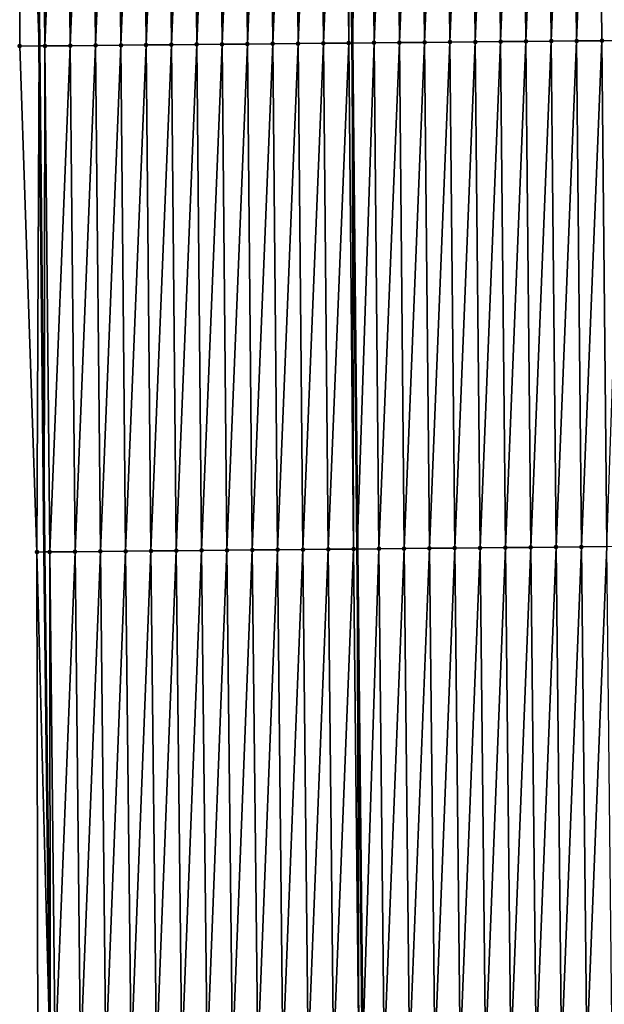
# Model space of a CAD drawing. Header units: feet. Extents: x 2007189 to 2022806, y 818621 to 837694.
# Tile 433 of 656: x 2011350 to 2011373, y 829429 to 829468. Entities that reach past the tile are written whole.
import ezdxf

# ---------------------------------------------------------------- set-up
doc = ezdxf.new("R2010")
doc.units = ezdxf.units.FT
doc.header["$MEASUREMENT"] = 0
for name, color, linetype, lineweight in [('EP_Travel Lane', 172, 'Continuous', 53), ('Road Shots', 141, 'Continuous', 100), ('Road X-Section', 40, 'Continuous', 13), ('STRIPING', 60, 'Continuous', 53)]:
    doc.layers.add(name, color=color, linetype=linetype, lineweight=lineweight)
doc.layers.add('I-77-MM17-21_SB-Surface-Border', color=7, linetype='Continuous')
doc.layers.add('I-77-MM17-21_SB-Surface-TIN', color=7, linetype='Continuous')

msp = doc.modelspace()

# ---------------------------------------------------------------- linework, layer by layer
at = {"layer": 'EP_Travel Lane'}
msp.add_polyline3d([(2011350.010525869, 829506.9701998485, 319.6443639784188), (2011350.212806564, 829486.9716988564, 319.5046445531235), (2011350.415088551, 829466.9730701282, 319.3860227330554), (2011350.617370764, 829446.9744190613, 319.2710504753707), (2011350.844439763, 829426.9466861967, 319.173616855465), (2011351.073898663, 829406.9483866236, 319.0487097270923), (2011351.303358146, 829386.95003626, 318.9325754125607), (2011351.532819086, 829366.9515588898, 318.8382720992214), (2011351.762279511, 829346.9531262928, 318.7362488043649), (2011351.991736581, 829326.9549862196, 318.5839387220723), (2011352.221193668, 829306.956844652, 318.431868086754), (2011352.450653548, 829286.9584596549, 318.3216740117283), (2011352.680112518, 829266.9601539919, 318.1978322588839), (2011352.909572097, 829246.961795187, 318.0831324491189), (2011353.139628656, 829226.952585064, 317.9835181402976), (2011353.369623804, 829206.9541746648, 317.8788247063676), (2011353.599617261, 829186.9559112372, 317.7498529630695), (2011353.829610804, 829166.9576403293, 317.6220984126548), (2011354.059604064, 829146.9593940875, 317.4902748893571), (2011354.289599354, 829126.9609712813, 317.3876110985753), (2011354.519593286, 829106.9626666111, 317.2654597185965), (2011354.749587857, 829086.9643063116, 317.1524679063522), (2011354.979581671, 829066.9660118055, 317.0286059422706)], dxfattribs=at)
at = {"layer": 'I-77-MM17-21_SB-Surface-Border', "color": 3, "linetype": 'Continuous', "lineweight": -3}
msp.add_polyline3d([(2011354.165455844, 829066.956908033, 317.0082613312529), (2011354.586643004, 829086.9624844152, 317.1483636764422), (2011354.097845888, 829106.9579550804, 317.254168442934), (2011352.145913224, 829126.9370765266, 317.3214209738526), (2011352.285167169, 829146.9395966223, 317.4385482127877), (2011351.846732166, 829166.9355386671, 317.5607679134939), (2011352.440461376, 829186.9429707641, 317.7173379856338), (2011353.071594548, 829206.9508416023, 317.8714465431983), (2011352.71421308, 829226.9478253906, 317.9733095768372), (2011352.379494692, 829246.9561292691, 318.069259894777), (2011351.901901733, 829266.951828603, 318.1787060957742), (2011351.903110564, 829286.9525980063, 318.3088999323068), (2011351.000900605, 829306.9437968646, 318.4006643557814), (2011350.245577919, 829326.936340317, 318.5350538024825), (2011351.279029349, 829346.947960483, 318.7236738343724), (2011350.16341941, 829366.936930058, 318.8009758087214), (2011349.770739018, 829386.9336710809, 318.8895831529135), (2011350.262599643, 829406.9397267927, 319.0254087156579), (2011350.368583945, 829426.9415969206, 319.1616663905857), (2011350.327309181, 829446.9717083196, 319.2622619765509), (2011349.646909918, 829466.9658729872, 319.3657500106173), (2011349.681031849, 829486.9667114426, 319.4914617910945), (2011349.95067896, 829506.969639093, 319.6427918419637)], dxfattribs=at)
at = {"layer": 'I-77-MM17-21_SB-Surface-TIN', "color": 128, "linetype": 'Continuous', "lineweight": -3}
for points in [[(2011349.646909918, 829466.9658729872, 319.3657500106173), (2011350.415088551, 829466.9730701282, 319.3860227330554), (2011349.681031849, 829486.9667114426, 319.4914617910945)], [(2011349.681031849, 829486.9667114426, 319.4914617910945), (2011350.415088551, 829466.9730701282, 319.3860227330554), (2011350.212806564, 829486.9716988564, 319.5046445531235)], [(2011350.450863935, 829486.9739315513, 319.5105460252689), (2011350.212806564, 829486.9716988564, 319.5046445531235), (2011350.415088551, 829466.9730701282, 319.3860227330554)], [(2011350.641435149, 829466.9751907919, 319.39199616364), (2011350.450863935, 829486.9739315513, 319.5105460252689), (2011350.415088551, 829466.9730701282, 319.3860227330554)], [(2011350.641435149, 829466.9751907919, 319.39199616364), (2011351.450819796, 829486.983327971, 319.5323632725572), (2011350.450863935, 829486.9739315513, 319.5105460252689)], [(2011350.641435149, 829466.9751907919, 319.39199616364), (2011351.64139107, 829466.9845808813, 319.4148564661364), (2011351.450819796, 829486.983327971, 319.5323632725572)], [(2011351.64139107, 829466.9845808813, 319.4148564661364), (2011352.4507755, 829486.9927409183, 319.551455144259), (2011351.450819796, 829486.983327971, 319.5323632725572)], [(2011351.64139107, 829466.9845808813, 319.4148564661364), (2011352.641346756, 829466.9939956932, 319.4336401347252), (2011352.4507755, 829486.9927409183, 319.551455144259)], [(2011352.641346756, 829466.9939956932, 319.4336401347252), (2011353.450731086, 829487.0021661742, 319.5685173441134), (2011352.4507755, 829486.9927409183, 319.551455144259)], [(2011352.641346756, 829466.9939956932, 319.4336401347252), (2011353.641302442, 829467.003410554, 319.4524156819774), (2011353.450731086, 829487.0021661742, 319.5685173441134)], [(2011353.641302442, 829467.003410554, 319.4524156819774), (2011354.450686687, 829487.0115899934, 319.5858164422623), (2011353.450731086, 829487.0021661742, 319.5685173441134)], [(2011353.641302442, 829467.003410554, 319.4524156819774), (2011354.641258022, 829467.0128365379, 319.4693570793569), (2011354.450686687, 829487.0115899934, 319.5858164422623)], [(2011354.641258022, 829467.0128365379, 319.4693570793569), (2011355.450642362, 829487.0210059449, 319.6044129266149), (2011354.450686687, 829487.0115899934, 319.5858164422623)], [(2011354.641258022, 829467.0128365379, 319.4693570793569), (2011355.64121361, 829467.0222616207, 319.486447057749), (2011355.450642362, 829487.0210059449, 319.6044129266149)], [(2011355.64121361, 829467.0222616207, 319.486447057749), (2011356.450598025, 829487.0304232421, 319.6227875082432), (2011355.450642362, 829487.0210059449, 319.6044129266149)], [(2011355.64121361, 829467.0222616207, 319.486447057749), (2011356.641169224, 829467.0316839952, 319.50398363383), (2011356.450598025, 829487.0304232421, 319.6227875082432)], [(2011356.641169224, 829467.0316839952, 319.50398363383), (2011357.450553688, 829487.0398404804, 319.6411717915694), (2011356.450598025, 829487.0304232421, 319.6227875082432)], [(2011356.641169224, 829467.0316839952, 319.50398363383), (2011357.641124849, 829467.0411052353, 319.5217072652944), (2011357.450553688, 829487.0398404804, 319.6411717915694)], [(2011357.641124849, 829467.0411052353, 319.5217072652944), (2011358.450509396, 829487.0492529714, 319.6603389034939), (2011357.450553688, 829487.0398404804, 319.6411717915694)], [(2011357.641124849, 829467.0411052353, 319.5217072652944), (2011358.641080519, 829467.0505217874, 319.5402039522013), (2011358.450509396, 829487.0492529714, 319.6603389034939)], [(2011358.641080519, 829467.0505217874, 319.5402039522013), (2011359.450465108, 829487.05866508, 319.6795691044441), (2011358.450509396, 829487.0492529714, 319.6603389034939)], [(2011358.641080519, 829467.0505217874, 319.5402039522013), (2011359.641036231, 829467.05993388, 319.5594360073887), (2011359.450465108, 829487.05866508, 319.6795691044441)], [(2011359.641036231, 829467.05993388, 319.5594360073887), (2011360.45042088, 829487.0680708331, 319.6998472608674), (2011359.450465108, 829487.05866508, 319.6795691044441)], [(2011359.641036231, 829467.05993388, 319.5594360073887), (2011360.640992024, 829467.0693374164, 319.5800789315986), (2011360.45042088, 829487.0680708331, 319.6998472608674)], [(2011360.640992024, 829467.0693374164, 319.5800789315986), (2011361.45037668, 829487.0774737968, 319.7205853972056), (2011360.45042088, 829487.0680708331, 319.6998472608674)], [(2011360.640992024, 829467.0693374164, 319.5800789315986), (2011361.640947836, 829467.0787390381, 319.6010376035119), (2011361.45037668, 829487.0774737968, 319.7205853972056)], [(2011361.640947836, 829467.0787390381, 319.6010376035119), (2011362.450332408, 829487.0868842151, 319.7400942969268), (2011361.45037668, 829487.0774737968, 319.7205853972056)], [(2011361.640947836, 829467.0787390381, 319.6010376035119), (2011362.640903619, 829467.0881436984, 319.6214951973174), (2011362.450332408, 829487.0868842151, 319.7400942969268)], [(2011362.640903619, 829467.0881436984, 319.6214951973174), (2011362.568087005, 829487.0879935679, 319.742196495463), (2011362.450332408, 829487.0868842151, 319.7400942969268)], [(2011363.45028804, 829487.096304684, 319.7579458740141), (2011362.568087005, 829487.0879935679, 319.742196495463), (2011362.774645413, 829467.0894032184, 319.6239562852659)], [(2011362.640903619, 829467.0881436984, 319.6214951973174), (2011362.774645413, 829467.0894032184, 319.6239562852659), (2011362.568087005, 829487.0879935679, 319.742196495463)], [(2011363.640859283, 829467.097560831, 319.6398961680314), (2011363.45028804, 829487.096304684, 319.7579458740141), (2011362.774645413, 829467.0894032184, 319.6239562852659)], [(2011363.640859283, 829467.097560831, 319.6398961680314), (2011364.450243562, 829487.1057367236, 319.7738894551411), (2011363.45028804, 829487.096304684, 319.7579458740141)], [(2011363.640859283, 829467.097560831, 319.6398961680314), (2011364.640814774, 829467.1069961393, 319.6552999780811), (2011364.450243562, 829487.1057367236, 319.7738894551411)], [(2011364.640814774, 829467.1069961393, 319.6552999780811), (2011365.450199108, 829487.1151661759, 319.790259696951), (2011364.450243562, 829487.1057367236, 319.7738894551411)], [(2011364.640814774, 829467.1069961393, 319.6552999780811), (2011365.640770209, 829467.116437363, 319.6697283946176), (2011365.450199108, 829487.1151661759, 319.790259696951)], [(2011365.640770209, 829467.116437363, 319.6697283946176), (2011366.4501547, 829487.1245909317, 319.8074043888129), (2011365.450199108, 829487.1151661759, 319.790259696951)], [(2011365.640770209, 829467.116437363, 319.6697283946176), (2011366.640725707, 829467.1258718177, 319.6852729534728), (2011366.4501547, 829487.1245909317, 319.8074043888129)], [(2011366.640725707, 829467.1258718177, 319.6852729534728), (2011367.450110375, 829487.1340069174, 319.8259952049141), (2011366.4501547, 829487.1245909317, 319.8074043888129)], [(2011366.640725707, 829467.1258718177, 319.6852729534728), (2011367.640681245, 829467.135302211, 319.7014872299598), (2011367.450110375, 829487.1340069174, 319.8259952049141)], [(2011367.640681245, 829467.135302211, 319.7014872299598), (2011368.45006603, 829487.1434250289, 319.8442355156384), (2011367.450110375, 829487.1340069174, 319.8259952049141)], [(2011367.640681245, 829467.135302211, 319.7014872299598), (2011368.640636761, 829467.1447349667, 319.7173119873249), (2011368.45006603, 829487.1434250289, 319.8442355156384)], [(2011368.640636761, 829467.1447349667, 319.7173119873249), (2011369.450021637, 829487.1528481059, 319.8616570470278), (2011368.45006603, 829487.1434250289, 319.8442355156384)], [(2011368.640636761, 829467.1447349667, 319.7173119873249), (2011369.640592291, 829467.1541660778, 319.7334079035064), (2011369.450021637, 829487.1528481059, 319.8616570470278)], [(2011369.640592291, 829467.1541660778, 319.7334079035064), (2011370.44997727, 829487.1622685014, 319.8795207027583), (2011369.450021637, 829487.1528481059, 319.8616570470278)], [(2011369.640592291, 829467.1541660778, 319.7334079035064), (2011370.640547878, 829467.1635913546, 319.7504659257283), (2011370.44997727, 829487.1622685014, 319.8795207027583)], [(2011370.640547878, 829467.1635913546, 319.7504659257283), (2011371.449932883, 829487.1716909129, 319.8970519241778), (2011370.44997727, 829487.1622685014, 319.8795207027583)], [(2011370.640547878, 829467.1635913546, 319.7504659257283), (2011371.640503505, 829467.1730123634, 319.7682276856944), (2011371.449932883, 829487.1716909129, 319.8970519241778)], [(2011371.640503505, 829467.1730123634, 319.7682276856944), (2011372.449888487, 829487.1811144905, 319.9143909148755), (2011371.449932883, 829487.1716909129, 319.8970519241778)], [(2011371.640503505, 829467.1730123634, 319.7682276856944), (2011372.640459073, 829467.1824396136, 319.7849602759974), (2011372.449888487, 829487.1811144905, 319.9143909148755)], [(2011373.529279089, 829467.1908395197, 319.7964687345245), (2011373.449843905, 829487.1905573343, 319.9285528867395), (2011372.449888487, 829487.1811144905, 319.9143909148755)], [(2011372.640459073, 829467.1824396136, 319.7849602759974), (2011373.529279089, 829467.1908395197, 319.7964687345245), (2011372.449888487, 829487.1811144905, 319.9143909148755)], [(2011351.831962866, 829446.9857789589, 319.3063592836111), (2011352.641346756, 829466.9939956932, 319.4336401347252), (2011351.64139107, 829466.9845808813, 319.4148564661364)], [(2011351.831962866, 829446.9857789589, 319.3063592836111), (2011352.831918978, 829446.9951491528, 319.3325010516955), (2011352.641346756, 829466.9939956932, 319.4336401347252)], [(2011352.831918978, 829446.9951491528, 319.3325010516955), (2011353.641302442, 829467.003410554, 319.4524156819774), (2011352.641346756, 829466.9939956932, 319.4336401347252)], [(2011352.831918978, 829446.9951491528, 319.3325010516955), (2011353.83187482, 829447.0045476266, 319.3539795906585), (2011353.641302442, 829467.003410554, 319.4524156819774)], [(2011353.83187482, 829447.0045476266, 319.3539795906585), (2011354.641258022, 829467.0128365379, 319.4693570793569), (2011353.641302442, 829467.003410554, 319.4524156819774)], [(2011353.83187482, 829447.0045476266, 319.3539795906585), (2011354.831830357, 829447.0139780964, 319.3701820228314), (2011354.641258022, 829467.0128365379, 319.4693570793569)], [(2011354.831830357, 829447.0139780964, 319.3701820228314), (2011355.64121361, 829467.0222616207, 319.486447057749), (2011354.641258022, 829467.0128365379, 319.4693570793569)], [(2011354.831830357, 829447.0139780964, 319.3701820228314), (2011355.83178576, 829447.0234226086, 319.3840689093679), (2011355.64121361, 829467.0222616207, 319.486447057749)], [(2011355.83178576, 829447.0234226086, 319.3840689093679), (2011356.641169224, 829467.0316839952, 319.50398363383), (2011355.64121361, 829467.0222616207, 319.486447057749)], [(2011355.83178576, 829447.0234226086, 319.3840689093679), (2011356.831741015, 829447.0328826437, 319.3953961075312), (2011356.641169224, 829467.0316839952, 319.50398363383)], [(2011356.831741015, 829447.0328826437, 319.3953961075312), (2011357.641124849, 829467.0411052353, 319.5217072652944), (2011356.641169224, 829467.0316839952, 319.50398363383)], [(2011356.831741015, 829447.0328826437, 319.3953961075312), (2011357.831696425, 829447.042326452, 319.4093990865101), (2011357.641124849, 829467.0411052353, 319.5217072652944)], [(2011357.831696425, 829447.042326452, 319.4093990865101), (2011358.641080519, 829467.0505217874, 319.5402039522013), (2011357.641124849, 829467.0411052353, 319.5217072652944)], [(2011357.831696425, 829447.042326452, 319.4093990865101), (2011358.83165214, 829447.0517382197, 319.4286854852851), (2011358.641080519, 829467.0505217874, 319.5402039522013)], [(2011358.83165214, 829447.0517382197, 319.4286854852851), (2011359.641036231, 829467.05993388, 319.5594360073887), (2011358.641080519, 829467.0505217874, 319.5402039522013)], [(2011358.83165214, 829447.0517382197, 319.4286854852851), (2011359.831608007, 829447.0611340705, 319.4505965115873), (2011359.641036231, 829467.05993388, 319.5594360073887)], [(2011359.831608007, 829447.0611340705, 319.4505965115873), (2011360.640992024, 829467.0693374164, 319.5800789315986), (2011359.641036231, 829467.05993388, 319.5594360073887)], [(2011359.831608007, 829447.0611340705, 319.4505965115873), (2011360.831563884, 829447.0705288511, 319.4726840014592), (2011360.640992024, 829467.0693374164, 319.5800789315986)], [(2011360.831563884, 829447.0705288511, 319.4726840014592), (2011361.640947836, 829467.0787390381, 319.6010376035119), (2011360.640992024, 829467.0693374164, 319.5800789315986)], [(2011360.831563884, 829447.0705288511, 319.4726840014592), (2011361.831519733, 829447.0799265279, 319.4942939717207), (2011361.640947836, 829467.0787390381, 319.6010376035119)], [(2011361.831519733, 829447.0799265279, 319.4942939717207), (2011362.640903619, 829467.0881436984, 319.6214951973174), (2011361.640947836, 829467.0787390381, 319.6010376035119)], [(2011361.831519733, 829447.0799265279, 319.4942939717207), (2011362.831475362, 829447.0893473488, 319.5120875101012), (2011362.640903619, 829467.0881436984, 319.6214951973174)], [(2011362.831475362, 829447.0893473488, 319.5120875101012), (2011362.774645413, 829467.0894032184, 319.6239562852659), (2011362.640903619, 829467.0881436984, 319.6214951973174)], [(2011363.640859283, 829467.097560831, 319.6398961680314), (2011362.774645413, 829467.0894032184, 319.6239562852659), (2011362.9812043, 829447.0907665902, 319.5133322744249)], [(2011362.831475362, 829447.0893473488, 319.5120875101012), (2011362.9812043, 829447.0907665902, 319.5133322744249), (2011362.774645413, 829467.0894032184, 319.6239562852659)], [(2011363.831430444, 829447.0988256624, 319.5204005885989), (2011363.640859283, 829467.097560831, 319.6398961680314), (2011362.9812043, 829447.0907665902, 319.5133322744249)], [(2011363.831430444, 829447.0988256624, 319.5204005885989), (2011364.640814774, 829467.1069961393, 319.6552999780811), (2011363.640859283, 829467.097560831, 319.6398961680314)], [(2011363.831430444, 829447.0988256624, 319.5204005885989), (2011364.831385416, 829447.1083153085, 319.526845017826), (2011364.640814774, 829467.1069961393, 319.6552999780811)], [(2011364.831385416, 829447.1083153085, 319.526845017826), (2011365.640770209, 829467.116437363, 319.6697283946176), (2011364.640814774, 829467.1069961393, 319.6552999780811)], [(2011364.831385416, 829447.1083153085, 319.526845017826), (2011365.831340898, 829447.1177515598, 319.5420941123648), (2011365.640770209, 829467.116437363, 319.6697283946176)], [(2011365.831340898, 829447.1177515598, 319.5420941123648), (2011366.640725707, 829467.1258718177, 319.6852729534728), (2011365.640770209, 829467.116437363, 319.6697283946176)], [(2011365.831340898, 829447.1177515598, 319.5420941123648), (2011366.831296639, 829447.1271606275, 319.5618257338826), (2011366.640725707, 829467.1258718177, 319.6852729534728)], [(2011366.831296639, 829447.1271606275, 319.5618257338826), (2011367.640681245, 829467.135302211, 319.7014872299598), (2011366.640725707, 829467.1258718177, 319.6852729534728)], [(2011366.831296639, 829447.1271606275, 319.5618257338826), (2011367.83125232, 829447.1365760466, 319.5805099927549), (2011367.640681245, 829467.135302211, 319.7014872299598)], [(2011367.83125232, 829447.1365760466, 319.5805099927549), (2011368.640636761, 829467.1447349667, 319.7173119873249), (2011367.640681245, 829467.135302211, 319.7014872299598)], [(2011367.83125232, 829447.1365760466, 319.5805099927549), (2011368.831207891, 829447.1460028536, 319.5973164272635), (2011368.640636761, 829467.1447349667, 319.7173119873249)], [(2011368.831207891, 829447.1460028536, 319.5973164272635), (2011369.640592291, 829467.1541660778, 319.7334079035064), (2011368.640636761, 829467.1447349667, 319.7173119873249)], [(2011368.831207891, 829447.1460028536, 319.5973164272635), (2011369.831163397, 829447.1554366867, 319.612964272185), (2011369.640592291, 829467.1541660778, 319.7334079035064)], [(2011369.831163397, 829447.1554366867, 319.612964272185), (2011370.640547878, 829467.1635913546, 319.7504659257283), (2011369.640592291, 829467.1541660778, 319.7334079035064)], [(2011369.831163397, 829447.1554366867, 319.612964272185), (2011370.831119, 829447.1648600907, 319.6303318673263), (2011370.640547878, 829467.1635913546, 319.7504659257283)], [(2011370.831119, 829447.1648600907, 319.6303318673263), (2011371.640503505, 829467.1730123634, 319.7682276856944), (2011370.640547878, 829467.1635913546, 319.7504659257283)], [(2011370.831119, 829447.1648600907, 319.6303318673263), (2011371.831074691, 829447.1742744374, 319.6491929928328), (2011371.640503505, 829467.1730123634, 319.7682276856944)], [(2011371.831074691, 829447.1742744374, 319.6491929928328), (2011372.640459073, 829467.1824396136, 319.7849602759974), (2011371.640503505, 829467.1730123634, 319.7682276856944)], [(2011371.831074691, 829447.1742744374, 319.6491929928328), (2011372.831030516, 829447.1836746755, 319.6703805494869), (2011372.640459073, 829467.1824396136, 319.7849602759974)], [(2011372.831030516, 829447.1836746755, 319.6703805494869), (2011373.529279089, 829467.1908395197, 319.7964687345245), (2011372.640459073, 829467.1824396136, 319.7849602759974)], [(2011350.327309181, 829446.9717083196, 319.2622619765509), (2011350.415088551, 829466.9730701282, 319.3860227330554), (2011349.646909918, 829466.9658729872, 319.3657500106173)], [(2011350.327309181, 829446.9717083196, 319.2622619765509), (2011350.617370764, 829446.9744190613, 319.2710504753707), (2011350.415088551, 829466.9730701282, 319.3860227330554)], [(2011350.641435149, 829466.9751907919, 319.39199616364), (2011350.415088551, 829466.9730701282, 319.3860227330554), (2011350.617370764, 829446.9744190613, 319.2710504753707)], [(2011350.832006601, 829446.9764249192, 319.2775536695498), (2011350.641435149, 829466.9751907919, 319.39199616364), (2011350.617370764, 829446.9744190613, 319.2710504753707)], [(2011350.832006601, 829446.9764249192, 319.2775536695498), (2011351.64139107, 829466.9845808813, 319.4148564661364), (2011350.641435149, 829466.9751907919, 319.39199616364)], [(2011350.832006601, 829446.9764249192, 319.2775536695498), (2011351.831962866, 829446.9857789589, 319.3063592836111), (2011351.64139107, 829466.9845808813, 319.4148564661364)], [(2011367.83125232, 829447.1365760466, 319.5805099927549), (2011368.045345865, 829427.1316091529, 319.4405837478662), (2011368.831207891, 829447.1460028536, 319.5973164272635)], [(2011368.831207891, 829447.1460028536, 319.5973164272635), (2011368.045345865, 829427.1316091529, 319.4405837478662), (2011369.045288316, 829427.1423379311, 319.4597793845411)], [(2011368.831207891, 829447.1460028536, 319.5973164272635), (2011369.045288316, 829427.1423379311, 319.4597793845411), (2011369.831163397, 829447.1554366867, 319.612964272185)], [(2011369.831163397, 829447.1554366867, 319.612964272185), (2011369.045288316, 829427.1423379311, 319.4597793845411), (2011370.045230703, 829427.1530726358, 319.4779555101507)], [(2011369.831163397, 829447.1554366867, 319.612964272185), (2011370.045230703, 829427.1530726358, 319.4779555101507), (2011370.831119, 829447.1648600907, 319.6303318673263)], [(2011370.831119, 829447.1648600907, 319.6303318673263), (2011370.045230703, 829427.1530726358, 319.4779555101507), (2011371.045173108, 829427.1638056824, 319.4964168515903)], [(2011370.831119, 829447.1648600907, 319.6303318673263), (2011371.045173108, 829427.1638056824, 319.4964168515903), (2011371.831074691, 829447.1742744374, 319.6491929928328)], [(2011371.831074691, 829447.1742744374, 319.6491929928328), (2011371.045173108, 829427.1638056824, 319.4964168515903), (2011372.045115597, 829427.1745309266, 319.5162204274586)], [(2011371.831074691, 829447.1742744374, 319.6491929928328), (2011372.045115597, 829427.1745309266, 319.5162204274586), (2011372.831030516, 829447.1836746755, 319.6703805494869)], [(2011372.831030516, 829447.1836746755, 319.6703805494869), (2011372.045115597, 829427.1745309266, 319.5162204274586), (2011373.045058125, 829427.1852526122, 319.5366361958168)], [(2011350.327309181, 829446.9717083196, 319.2622619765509), (2011350.844439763, 829426.9466861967, 319.173616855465), (2011350.617370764, 829446.9744190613, 319.2710504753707)], [(2011350.368583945, 829426.9415969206, 319.1616663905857), (2011350.844439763, 829426.9466861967, 319.173616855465), (2011350.327309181, 829446.9717083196, 319.2622619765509)], [(2011350.832006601, 829446.9764249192, 319.2775536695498), (2011350.617370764, 829446.9744190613, 319.2710504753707), (2011350.844439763, 829426.9466861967, 319.173616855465)], [(2011350.832006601, 829446.9764249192, 319.2775536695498), (2011351.046328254, 829426.9488453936, 319.1786870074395), (2011351.831962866, 829446.9857789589, 319.3063592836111)], [(2011350.832006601, 829446.9764249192, 319.2775536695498), (2011350.844439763, 829426.9466861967, 319.173616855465), (2011351.046328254, 829426.9488453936, 319.1786870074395)], [(2011351.831962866, 829446.9857789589, 319.3063592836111), (2011351.046328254, 829426.9488453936, 319.1786870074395), (2011352.04627062, 829426.9595820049, 319.1965351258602)], [(2011351.831962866, 829446.9857789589, 319.3063592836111), (2011352.04627062, 829426.9595820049, 319.1965351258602), (2011352.831918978, 829446.9951491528, 319.3325010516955)], [(2011352.831918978, 829446.9951491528, 319.3325010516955), (2011352.04627062, 829426.9595820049, 319.1965351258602), (2011353.046212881, 829426.9703283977, 319.2127006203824)], [(2011352.831918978, 829446.9951491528, 319.3325010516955), (2011353.046212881, 829426.9703283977, 319.2127006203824), (2011353.83187482, 829447.0045476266, 319.3539795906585)], [(2011353.83187482, 829447.0045476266, 319.3539795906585), (2011353.046212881, 829426.9703283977, 319.2127006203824), (2011354.046155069, 829426.9810813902, 319.2277307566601)], [(2011353.83187482, 829447.0045476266, 319.3539795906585), (2011354.046155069, 829426.9810813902, 319.2277307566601), (2011354.831830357, 829447.0139780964, 319.3701820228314)], [(2011354.831830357, 829447.0139780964, 319.3701820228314), (2011354.046155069, 829426.9810813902, 319.2277307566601), (2011355.046097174, 829426.9918421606, 319.2414228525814)], [(2011354.831830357, 829447.0139780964, 319.3701820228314), (2011355.046097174, 829426.9918421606, 319.2414228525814), (2011355.83178576, 829447.0234226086, 319.3840689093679)], [(2011355.83178576, 829447.0234226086, 319.3840689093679), (2011355.046097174, 829426.9918421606, 319.2414228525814), (2011356.046039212, 829427.0026089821, 319.2540740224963)], [(2011355.83178576, 829447.0234226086, 319.3840689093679), (2011356.046039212, 829427.0026089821, 319.2540740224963), (2011356.831741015, 829447.0328826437, 319.3953961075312)], [(2011356.831741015, 829447.0328826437, 319.3953961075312), (2011356.046039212, 829427.0026089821, 319.2540740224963), (2011357.04598122, 829427.0133787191, 319.2662236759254)], [(2011356.831741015, 829447.0328826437, 319.3953961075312), (2011357.04598122, 829427.0133787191, 319.2662236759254), (2011357.831696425, 829447.042326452, 319.4093990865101)], [(2011357.831696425, 829447.042326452, 319.4093990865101), (2011357.04598122, 829427.0133787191, 319.2662236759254), (2011358.045923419, 829427.0241306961, 319.2814285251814)], [(2011357.831696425, 829447.042326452, 319.4093990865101), (2011358.045923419, 829427.0241306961, 319.2814285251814), (2011358.83165214, 829447.0517382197, 319.4286854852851)], [(2011358.83165214, 829447.0517382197, 319.4286854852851), (2011358.045923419, 829427.0241306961, 319.2814285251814), (2011359.045865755, 829427.0348701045, 319.2987954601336)], [(2011358.83165214, 829447.0517382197, 319.4286854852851), (2011359.045865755, 829427.0348701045, 319.2987954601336), (2011359.831608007, 829447.0611340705, 319.4505965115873)], [(2011359.831608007, 829447.0611340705, 319.4505965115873), (2011359.045865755, 829427.0348701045, 319.2987954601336), (2011360.045808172, 829427.045602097, 319.3174381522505)], [(2011359.831608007, 829447.0611340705, 319.4505965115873), (2011360.045808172, 829427.045602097, 319.3174381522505), (2011360.831563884, 829447.0705288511, 319.4726840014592)], [(2011360.831563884, 829447.0705288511, 319.4726840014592), (2011360.045808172, 829427.045602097, 319.3174381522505), (2011361.045750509, 829427.0563413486, 319.3348320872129)], [(2011360.831563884, 829447.0705288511, 319.4726840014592), (2011361.045750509, 829427.0563413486, 319.3348320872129), (2011361.831519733, 829447.0799265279, 319.4942939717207)], [(2011361.831519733, 829447.0799265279, 319.4942939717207), (2011361.045750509, 829427.0563413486, 319.3348320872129), (2011362.045692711, 829427.0670932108, 319.3500566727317)], [(2011361.831519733, 829447.0799265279, 319.4942939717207), (2011362.045692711, 829427.0670932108, 319.3500566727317), (2011362.831475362, 829447.0893473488, 319.5120875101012)], [(2011362.831475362, 829447.0893473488, 319.5120875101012), (2011362.045692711, 829427.0670932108, 319.3500566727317), (2011363.045634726, 829427.0778622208, 319.3623313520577)], [(2011362.831475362, 829447.0893473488, 319.5120875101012), (2011363.045634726, 829427.0778622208, 319.3623313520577), (2011362.9812043, 829447.0907665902, 319.5133322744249)], [(2011363.831430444, 829447.0988256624, 319.5204005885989), (2011362.9812043, 829447.0907665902, 319.5133322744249), (2011363.18668122, 829427.0793792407, 319.3644066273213)], [(2011363.045634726, 829427.0778622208, 319.3623313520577), (2011363.18668122, 829427.0793792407, 319.3644066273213), (2011362.9812043, 829447.0907665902, 319.5133322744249)], [(2011363.831430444, 829447.0988256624, 319.5204005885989), (2011363.18668122, 829427.0793792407, 319.3644066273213), (2011364.045576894, 829427.0886170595, 319.3770439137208)], [(2011363.831430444, 829447.0988256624, 319.5204005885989), (2011364.045576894, 829427.0886170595, 319.3770439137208), (2011364.831385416, 829447.1083153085, 319.526845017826)], [(2011364.831385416, 829447.1083153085, 319.526845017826), (2011364.045576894, 829427.0886170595, 319.3770439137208), (2011365.045519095, 829427.099368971, 319.3922600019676)], [(2011364.831385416, 829447.1083153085, 319.526845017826), (2011365.045519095, 829427.099368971, 319.3922600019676), (2011365.831340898, 829447.1177515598, 319.5420941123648)], [(2011365.831340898, 829447.1177515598, 319.5420941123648), (2011365.045519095, 829427.099368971, 319.3922600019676), (2011366.045461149, 829427.1101343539, 319.405158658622)], [(2011365.831340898, 829447.1177515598, 319.5420941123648), (2011366.045461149, 829427.1101343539, 319.405158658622), (2011366.831296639, 829447.1271606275, 319.5618257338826)], [(2011366.831296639, 829447.1271606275, 319.5618257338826), (2011366.045461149, 829427.1101343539, 319.405158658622), (2011367.045403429, 829427.1208789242, 319.4216376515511)], [(2011366.831296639, 829447.1271606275, 319.5618257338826), (2011367.045403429, 829427.1208789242, 319.4216376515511), (2011367.83125232, 829447.1365760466, 319.5805099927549)], [(2011367.83125232, 829447.1365760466, 319.5805099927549), (2011367.045403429, 829427.1208789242, 319.4216376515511), (2011368.045345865, 829427.1316091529, 319.4405837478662)]]:
    msp.add_3dface(points, dxfattribs=at)
at = {"layer": 'Road Shots', "lineweight": 100}
for p in [(2011352.641346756, 829466.9939956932, 319.4336401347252), (2011353.641302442, 829467.003410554, 319.4524156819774), (2011354.641258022, 829467.0128365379, 319.4693570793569), (2011355.64121361, 829467.0222616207, 319.486447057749), (2011356.641169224, 829467.0316839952, 319.50398363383), (2011357.641124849, 829467.0411052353, 319.5217072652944), (2011358.641080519, 829467.0505217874, 319.5402039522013), (2011359.641036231, 829467.05993388, 319.5594360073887), (2011360.640992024, 829467.0693374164, 319.5800789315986), (2011361.640947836, 829467.0787390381, 319.6010376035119), (2011362.640903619, 829467.0881436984, 319.6214951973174), (2011363.640859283, 829467.097560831, 319.6398961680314), (2011364.640814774, 829467.1069961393, 319.6552999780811), (2011365.640770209, 829467.116437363, 319.6697283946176), (2011366.640725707, 829467.1258718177, 319.6852729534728), (2011367.640681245, 829467.135302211, 319.7014872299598), (2011368.640636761, 829467.1447349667, 319.7173119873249), (2011369.640592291, 829467.1541660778, 319.7334079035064), (2011370.640547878, 829467.1635913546, 319.7504659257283), (2011371.640503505, 829467.1730123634, 319.7682276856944), (2011372.640459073, 829467.1824396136, 319.7849602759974), (2011349.646909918, 829466.9658729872, 319.3657500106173), (2011350.641435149, 829466.9751907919, 319.39199616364), (2011351.64139107, 829466.9845808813, 319.4148564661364), (2011368.831207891, 829447.1460028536, 319.5973164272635), (2011369.831163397, 829447.1554366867, 319.612964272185), (2011370.831119, 829447.1648600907, 319.6303318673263), (2011371.831074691, 829447.1742744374, 319.6491929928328), (2011350.327309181, 829446.9717083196, 319.2622619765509), (2011350.832006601, 829446.9764249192, 319.2775536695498), (2011351.831962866, 829446.9857789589, 319.3063592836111), (2011352.831918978, 829446.9951491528, 319.3325010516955), (2011353.83187482, 829447.0045476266, 319.3539795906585), (2011354.831830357, 829447.0139780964, 319.3701820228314), (2011355.83178576, 829447.0234226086, 319.3840689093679), (2011356.831741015, 829447.0328826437, 319.3953961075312), (2011357.831696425, 829447.042326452, 319.4093990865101), (2011358.83165214, 829447.0517382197, 319.4286854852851), (2011359.831608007, 829447.0611340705, 319.4505965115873), (2011360.831563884, 829447.0705288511, 319.4726840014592), (2011361.831519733, 829447.0799265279, 319.4942939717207), (2011362.831475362, 829447.0893473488, 319.5120875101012), (2011363.831430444, 829447.0988256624, 319.5204005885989), (2011364.831385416, 829447.1083153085, 319.526845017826), (2011365.831340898, 829447.1177515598, 319.5420941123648), (2011366.831296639, 829447.1271606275, 319.5618257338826), (2011367.83125232, 829447.1365760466, 319.5805099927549)]:
    msp.add_point(p, dxfattribs=at)
at = {"layer": 'Road X-Section', "extrusion": (-0.009528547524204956, 0.9999362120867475, 0.006064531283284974), "elevation": 810250.7520113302, "flags": 128}
msp.add_lwpolyline([(-2019204.088344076, -4594.385518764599), (-2019203.088344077, -4594.343227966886), (-2019202.088344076, -4594.300556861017), (-2019201.088344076, -4594.268295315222), (-2019200.088344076, -4594.234527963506), (-2019199.088344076, -4594.203123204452), (-2019198.088344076, -4594.181118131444), (-2019197.088344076, -4594.16627958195), (-2019196.088344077, -4594.157754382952), (-2019195.088344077, -4594.149204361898), (-2019194.088344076, -4594.138174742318), (-2019193.088344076, -4594.127978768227), (-2019192.088344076, -4594.119316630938), (-2019191.088344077, -4594.114165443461), (-2019190.088344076, -4594.107608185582), (-2019189.088344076, -4594.093197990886), (-2019188.088344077, -4594.078829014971), (-2019187.088344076, -4594.073478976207), (-2019186.961108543, -4594.073362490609), (-2019186.839013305, -4594.07349563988), (-2019186.088344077, -4594.078005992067), (-2019185.977203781, -4594.079046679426), (-2019185.088344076, -4594.090555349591), (-2019184.088344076, -4594.107288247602), (-2019183.088344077, -4594.125050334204), (-2019182.088344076, -4594.142108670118), (-2019181.088344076, -4594.1582048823), (-2019180.088344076, -4594.174029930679), (-2019179.088344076, -4594.190244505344), (-2019178.088344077, -4594.20578935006), (-2019177.088344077, -4594.220218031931), (-2019176.088344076, -4594.235622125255), (-2019175.088344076, -4594.254023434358), (-2019174.088344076, -4594.274481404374), (-2019173.088344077, -4594.295440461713), (-2019172.088344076, -4594.31608376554), (-2019171.088344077, -4594.335316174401), (-2019170.088344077, -4594.353813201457), (-2019169.088344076, -4594.371537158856), (-2019168.088344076, -4594.389074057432), (-2019167.088344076, -4594.406164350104), (-2019166.088344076, -4594.423106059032), (-2019165.088344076, -4594.441881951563), (-2019164.088344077, -4594.460665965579), (-2019163.088344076, -4594.48352668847), (-2019162.09377521, -4594.509773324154)], dxfattribs=at)
at = {"layer": 'Road X-Section', "extrusion": (-0.00952855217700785, 0.9999362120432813, 0.006064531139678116), "elevation": 810230.7426167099, "flags": 128}
msp.add_lwpolyline([(-2019205.09211432, -4594.428597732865), (-2019204.09211432, -4594.386762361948), (-2019203.09211432, -4594.347607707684), (-2019202.09211432, -4594.303673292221), (-2019201.09211432, -4594.266324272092), (-2019200.09211432, -4594.229265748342), (-2019199.09211432, -4594.200719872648), (-2019198.09211432, -4594.178046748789), (-2019197.09211432, -4594.160303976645), (-2019196.09211432, -4594.151763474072), (-2019195.09211432, -4594.145096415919), (-2019194.09211432, -4594.138540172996), (-2019193.09211432, -4594.127466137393), (-2019192.09211432, -4594.113532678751), (-2019191.09211432, -4594.106184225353), (-2019190.09211432, -4594.095286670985), (-2019189.09211432, -4594.07971367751), (-2019188.09211432, -4594.066437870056), (-2019187.09211432, -4594.059889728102), (-2019186.808061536, -4594.059414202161), (-2019186.723966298, -4594.059480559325), (-2019186.09211432, -4594.064435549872), (-2019186.086061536, -4594.064515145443), (-2019185.09211432, -4594.083670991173), (-2019184.09211432, -4594.104858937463), (-2019183.09211432, -4594.123720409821), (-2019182.09211432, -4594.141088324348), (-2019181.09211432, -4594.15673645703), (-2019180.09211432, -4594.173543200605), (-2019179.09211432, -4594.192227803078), (-2019178.09211432, -4594.211959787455), (-2019177.09211432, -4594.22720916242), (-2019176.09211432, -4594.233653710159), (-2019175.09211432, -4594.241966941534), (-2019174.09211432, -4594.259760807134), (-2019173.09211432, -4594.281371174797), (-2019172.09211432, -4594.303459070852), (-2019171.09211432, -4594.325370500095), (-2019170.09211432, -4594.344657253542), (-2019169.09211432, -4594.358660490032), (-2019168.09211432, -4594.369987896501), (-2019167.09211432, -4594.383875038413), (-2019166.09211432, -4594.400077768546), (-2019165.09211432, -4594.421556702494), (-2019164.09211432, -4594.44769895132), (-2019163.09211432, -4594.47650509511), (-2019162.587394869, -4594.491797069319)], dxfattribs=at)
at = {"layer": 'STRIPING'}
msp.add_polyline3d([(2011362.361530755, 829507.0863748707, 319.8949234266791), (2011362.568087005, 829487.0879935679, 319.742196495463), (2011362.774645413, 829467.0894032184, 319.6239562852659), (2011362.9812043, 829447.0907665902, 319.5133322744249), (2011363.18668122, 829427.0793792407, 319.3644066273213), (2011363.39188861, 829407.0806755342, 319.2638005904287), (2011363.597095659, 829387.0820049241, 319.1575168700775), (2011363.802302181, 829367.0833858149, 319.0423658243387), (2011364.007508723, 829347.0847646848, 318.9275544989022), (2011364.212713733, 829327.0862929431, 318.7870603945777), (2011364.41791924, 829307.0877726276, 318.6549143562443), (2011364.623126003, 829287.0891300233, 318.5438050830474), (2011364.828333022, 829267.0904624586, 318.4369896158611), (2011365.033538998, 829247.0918965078, 318.3126939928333), (2011365.256709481, 829227.0886168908, 318.1980219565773), (2011365.482112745, 829207.090200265, 318.0857529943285), (2011365.707515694, 829187.0918115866, 317.9688584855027), (2011365.932919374, 829167.0933580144, 317.8626612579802), (2011366.15832153, 829147.0950397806, 317.7341387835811), (2011366.383724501, 829127.09664916, 317.6175723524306), (2011366.609127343, 829107.0982699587, 317.4991222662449), (2011366.834528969, 829087.0999986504, 317.362866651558), (2011367.059931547, 829067.1016428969, 317.2405332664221)], dxfattribs=at)

doc.saveas('drawing.dxf')
